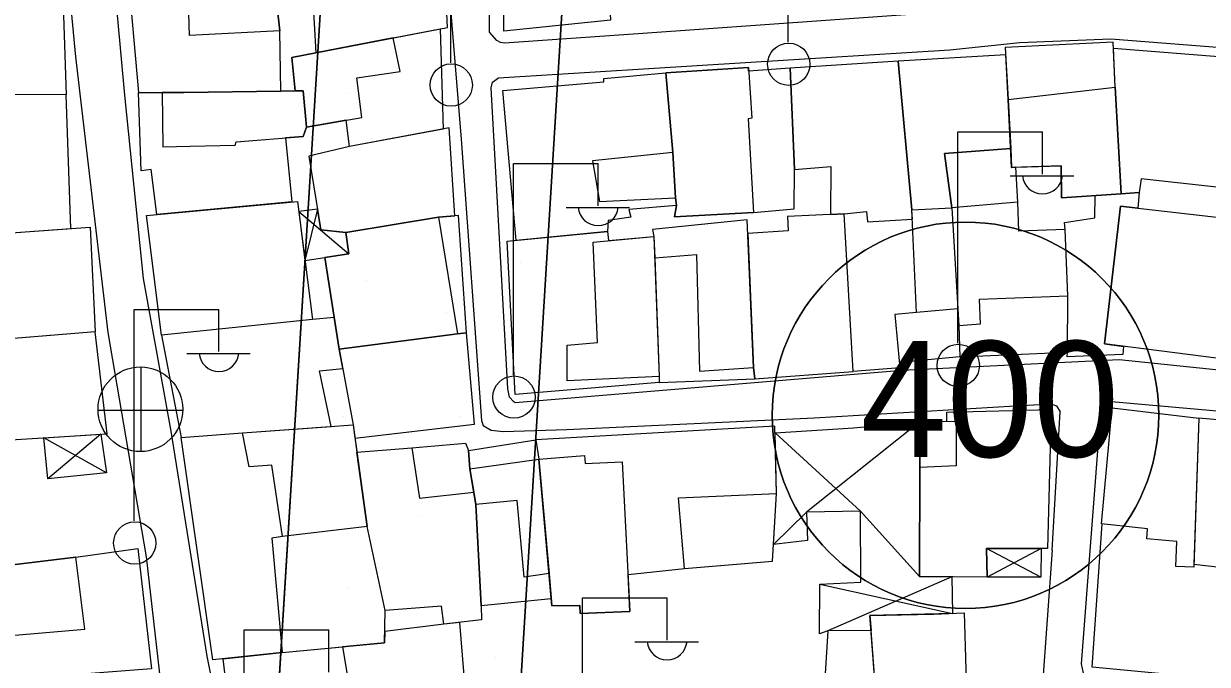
# Model space of a CAD drawing. Extents: x 417997 to 421451, y 4451742 to 4455216.
# Drawn here: x 420326.7 to 420424.6, y 4453534.9 to 4453587.9 of the extents above; entities that cross this region are included whole.
import ezdxf

# ---------------------------------------------------------------- set-up
doc = ezdxf.new("R2010")
doc.units = 0
for name, color, linetype in [('ADAKENARI', 7, 'Continuous'), ('B_Mesken', 7, 'Continuous'), ('B_Sundurma', 7, 'Continuous'), ('B_Teras', 7, 'Continuous'), ('Default', 7, 'Continuous'), ('PL_AYA_PARK_DINLENME', 7, 'Continuous'), ('PL_TİCK', 7, 'Continuous'), ('S_Elektrik_Diregi', 7, 'Continuous'), ('S_Rogar_Kapagi', 7, 'Continuous'), ('Sinir_Duvar_tek_tarafa_ait', 7, 'Continuous'), ('SM_TAKS', 7, 'Continuous'), ('TR_PARKALANI', 7, 'Continuous'), ('TR_TİCK', 7, 'Continuous'), ('Yol_Sose', 7, 'Continuous')]:
    doc.layers.add(name, color=color, linetype=linetype)

# ---------------------------------------------------------------- blocks, each defined once
blk = doc.blocks.new('POINT_DISPLAY')
at = {"layer": 'Default'}
blk.add_line((0, 0), (0, 0), dxfattribs=at)

msp = doc.modelspace()

# ---------------------------------------------------------------- linework, layer by layer
at = {"layer": 'ADAKENARI'}
for p, q in [((420361.033, 4453422.738), (420375.529, 4453659.478)), ((420361.033, 4453422.738), (420375.529, 4453659.478)), ((420355.235, 4453654.077), (420341.074, 4453424.009)), ((420355.235, 4453654.077), (420341.074, 4453424.009))]:
    msp.add_line(p, q, dxfattribs=at)
at = {"layer": 'B_Mesken'}
for points in [[(420374.719, 4453597.506), (420375.207, 4453588.214), (420366.389, 4453587.293), (420366.344, 4453596.523)], [(420350.581, 4453590.381), (420350.837, 4453585.509), (420361.743, 4453587.599), (420361.591, 4453590.632), (420360.999, 4453590.567), (420361.044, 4453595.904), (420357.307, 4453595.469), (420350.243, 4453594.421)], [(420347.959, 4453582.345), (420347.865, 4453587.339), (420347.243, 4453592.982), (420344.735, 4453592.817), (420344.39, 4453593.761), (420335.283, 4453592.462), (420336.171, 4453582.231), (420339.923, 4453582.238)], [(420316.288, 4453582.064), (420316.194, 4453583.679), (420316.713, 4453583.653), (420315.968, 4453590.375), (420329.879, 4453591.946), (420330.186, 4453582.026)], [(420361.133, 4453587.482), (420361.369, 4453579.2), (420353.643, 4453577.768), (420353.346, 4453579.933), (420350.07, 4453579.358), (420349.788, 4453582.37), (420349.129, 4453582.361), (420348.871, 4453585.119), (420350.837, 4453585.509), (420357.254, 4453586.739)], [(420416.968, 4453582.658), (420416.805, 4453586.391), (420407.87, 4453585.943), (420408.109, 4453581.634), (420408.315, 4453577.598), (420408.395, 4453576.029), (420408.734, 4453576.04), (420412.498, 4453576.169), (420412.506, 4453573.495), (420417.451, 4453573.85)], [(420407.903, 4453585.355), (420399.012, 4453584.829), (420400.149, 4453572.519), (420400.149, 4453572.519), (420403.446, 4453572.673), (420402.837, 4453577.173), (420408.315, 4453577.598), (420408.109, 4453581.634)], [(420416.826, 4453585.904), (420426.542, 4453585.109), (420425.335, 4453574.387), (420419.106, 4453575.069), (420418.929, 4453573.956), (420417.451, 4453573.85), (420416.968, 4453582.658)], [(420390.07, 4453584.246), (420386.643, 4453584.004), (420386.623, 4453584.308), (420379.798, 4453583.862), (420380.381, 4453577.269), (420380.591, 4453573.513), (420380.674, 4453572.867), (420380.521, 4453571.943), (420387.036, 4453572.302), (420390.409, 4453572.611), (420390.441, 4453575.86)], [(420399.012, 4453584.829), (420390.07, 4453584.246), (420390.441, 4453575.86), (420393.45, 4453576.096), (420393.403, 4453572.136), (420394.539, 4453572.191), (420396.4, 4453572.389), (420396.472, 4453571.534), (420400.184, 4453571.739), (420400.149, 4453572.519)], [(420367.405, 4453569.988), (420366.324, 4453582.389), (420374.656, 4453583.104), (420374.677, 4453583.387), (420379.798, 4453583.862), (420380.381, 4453577.269), (420380.591, 4453573.513), (420380.674, 4453572.867), (420376.743, 4453572.548), (420376.887, 4453571.919), (420375.028, 4453571.646), (420374.979, 4453570.734)], [(420336.171, 4453582.231), (420338.149, 4453582.235), (420339.923, 4453582.238), (420347.959, 4453582.345), (420349.129, 4453582.361), (420349.788, 4453582.37), (420350.07, 4453579.358), (420349.791, 4453578.584), (420348.34, 4453578.472), (420348.866, 4453573.172), (420337.703, 4453572.122), (420337.221, 4453575.863), (420336.398, 4453575.751)], [(420317.508, 4453582.061), (420317.578, 4453578.189), (420318.182, 4453578.213), (420318.358, 4453574.431), (420317.329, 4453574.455), (420317.7, 4453570.037), (420330.578, 4453570.958), (420330.186, 4453582.026)], [(420353.643, 4453577.768), (420350.274, 4453576.968), (420351.26, 4453570.853), (420353.327, 4453570.639), (420360.986, 4453571.914), (420362.335, 4453572.025), (420361.875, 4453579.294)], [(420404.039, 4453562.952), (420404.104, 4453560.344), (420413.017, 4453560.726), (420413.041, 4453565.392), (420412.831, 4453570.896), (420409.003, 4453570.762), (420408.914, 4453573.154), (420408.734, 4453576.04), (420408.395, 4453576.029), (420408.315, 4453577.598), (420402.837, 4453577.173), (420403.446, 4453572.673), (420403.952, 4453564.322)], [(420417.642, 4453561.219), (420417.597, 4453560.555), (420412.976, 4453560.361), (420413.017, 4453560.726), (420413.041, 4453565.392), (420412.831, 4453570.896), (420412.772, 4453571.465), (420415.27, 4453571.848), (420415.298, 4453573.695), (420417.451, 4453573.85), (420418.929, 4453573.956), (420418.845, 4453572.664), (420417.411, 4453572.83), (420416.081, 4453561.419)], [(420336.837, 4453572.041), (420349.335, 4453573.216), (420350.566, 4453563.444), (420338.096, 4453562.153)], [(420400.525, 4453564.006), (420398.747, 4453563.845), (420399.148, 4453559.452), (420395.302, 4453559.143), (420394.539, 4453572.191), (420396.4, 4453572.389), (420396.472, 4453571.534), (420400.184, 4453571.739), (420400.149, 4453572.519), (420403.446, 4453572.673), (420403.952, 4453564.322)], [(420404.104, 4453560.344), (420399.108, 4453559.893), (420399.148, 4453559.452), (420395.302, 4453559.143), (420394.539, 4453572.191), (420396.4, 4453572.389), (420396.472, 4453571.534), (420400.184, 4453571.739), (420400.149, 4453572.519), (420403.446, 4453572.673), (420403.952, 4453564.322), (420404.039, 4453562.952)], [(420427.705, 4453559.932), (420416.081, 4453561.419), (420417.411, 4453572.83), (420428.726, 4453571.517), (420428.914, 4453570.292)], [(420362.56, 4453562.24), (420363.302, 4453562.332), (420362.648, 4453572.051), (420360.986, 4453571.914), (420353.327, 4453570.639), (420353.576, 4453568.87), (420351.595, 4453568.583), (420352.768, 4453560.991)], [(420379.234, 4453558.22), (420387.156, 4453558.517), (420387.033, 4453559.463), (420386.525, 4453571.701), (420378.698, 4453570.899), (420378.814, 4453570.309), (420378.814, 4453570.309), (420378.877, 4453568.543), (420379.232, 4453558.734)], [(420387.156, 4453558.517), (420395.302, 4453559.143), (420394.539, 4453572.191), (420389.866, 4453571.963), (420389.915, 4453570.777), (420386.572, 4453570.553), (420387.033, 4453559.463)], [(420320.142, 4453561.392), (420319.865, 4453567.062), (420317.835, 4453567.062), (420317.599, 4453570.03), (420332.193, 4453571.073), (420332.591, 4453562.427)], [(420379.232, 4453558.734), (420379.234, 4453558.22), (420367.325, 4453557.238), (420366.685, 4453569.917), (420374.979, 4453570.734), (420375.057, 4453569.965), (420378.814, 4453570.309)], [(420338.096, 4453562.153), (420339.72, 4453553.668), (420344.785, 4453554.063), (420352.119, 4453554.592), (420351.148, 4453559.197), (420353.068, 4453559.381), (420352.768, 4453560.991), (420352.363, 4453563.612), (420350.566, 4453563.444)], [(420320.777, 4453561.445), (420321.616, 4453553.223), (420333.598, 4453553.991), (420332.591, 4453562.427)], [(420352.768, 4453560.991), (420353.937, 4453554.723), (420354.086, 4453553.631), (420363.979, 4453554.782), (420363.302, 4453562.332), (420362.56, 4453562.24)], [(420403.03, 4453555.023), (420403.041, 4453555.779), (420411.677, 4453555.985), (420411.356, 4453544.487), (420406.311, 4453544.501), (420406.361, 4453542.127), (420400.77, 4453542.162), (420400.812, 4453551.203), (420400.812, 4453554.977)], [(420415.824, 4453546.527), (420416.704, 4453556.118), (420423.876, 4453555.275), (420423.453, 4453542.949), (420421.976, 4453543.008), (420422.052, 4453545.075), (420419.568, 4453545.293), (420419.643, 4453546.115)], [(420423.461, 4453543.185), (420435.563, 4453541.814), (420437.029, 4453554.447), (420427.986, 4453555.457), (420427.931, 4453554.905), (420423.876, 4453555.275)], [(420348.083, 4453545.487), (420347.221, 4453545.333), (420348.067, 4453535.871), (420342.339, 4453535.268), (420339.72, 4453553.668), (420344.785, 4453554.063), (420353.937, 4453554.723), (420354.247, 4453552.456), (420355.088, 4453546.315)], [(420381.333, 4453542.832), (420388.62, 4453543.44), (420388.948, 4453549.042), (420388.821, 4453554.605), (420369.042, 4453553.486), (420369.289, 4453551.887), (420370.136, 4453542.406), (420370.374, 4453539.738), (420372.686, 4453539.765), (420372.713, 4453539.108), (420376.829, 4453539.282), (420376.667, 4453542.346)], [(420358.792, 4453552.827), (420363.214, 4453553.216), (420363.487, 4453552.585), (420363.588, 4453551.089), (420363.912, 4453549.146), (420364.081, 4453548.132), (420364.52, 4453539.734), (420364.557, 4453538.573), (420361.443, 4453538.226), (420361.24, 4453539.721), (420356.594, 4453539.348), (420355.088, 4453546.315), (420354.247, 4453552.456)], [(420370.322, 4453540.321), (420364.52, 4453539.734), (420364.081, 4453548.132), (420363.588, 4453551.089), (420363.487, 4453552.585), (420369.042, 4453553.486), (420369.289, 4453551.887), (420370.136, 4453542.406)], [(420348.067, 4453535.871), (420356.522, 4453536.671), (420356.594, 4453539.348), (420355.088, 4453546.315), (420348.083, 4453545.487), (420347.221, 4453545.333)], [(420331, 4453543.771), (420336.123, 4453544.495), (420337.246, 4453534.535), (420324.006, 4453533.497), (420324.01, 4453537.156), (420323.373, 4453540.857), (420321.35, 4453540.741), (420321.173, 4453542.575)], [(420353.044, 4453536.342), (420354.78, 4453525.996), (420363.756, 4453526.209), (420362.762, 4453538.374), (420361.443, 4453538.226), (420356.548, 4453537.625), (420356.522, 4453536.671)], [(420396.677, 4453538.946), (420401.927, 4453539.047), (420404.469, 4453539.163), (420404.736, 4453529.83), (420397.557, 4453529.46), (420396.843, 4453529.746), (420397.272, 4453531.031)], [(420363.686, 4453527.063), (420393.979, 4453527.994), (420393.991, 4453530.124), (420396.843, 4453529.746), (420397.272, 4453531.031), (420396.77, 4453537.703), (420393.186, 4453537.677), (420392.929, 4453533.243), (420363.253, 4453532.368)], [(420354.673, 4453526.636), (420345.859, 4453525.926), (420345.588, 4453528.918), (420344.031, 4453528.703), (420343.844, 4453532.145), (420343.566, 4453532.132), (420343.187, 4453535.357), (420348.067, 4453535.871), (420353.044, 4453536.342)]]:
    msp.add_lwpolyline(points, close=True, dxfattribs=at)
at = {"layer": 'B_Sundurma'}
for p, q in [((420350.982, 4453572.579), (420349.95, 4453568.334)), ((420349.439, 4453572.389), (420353.576, 4453568.87)), ((420400.812, 4453554.977), (420391.418, 4453547.508)), ((420333.076, 4453553.957), (420328.675, 4453550.25)), ((420388.834, 4453554.065), (420395.907, 4453547.585)), ((420333.539, 4453550.737), (420328.339, 4453553.654)), ((420391.418, 4453547.508), (420388.701, 4453544.824)), ((420395.907, 4453547.585), (420400.77, 4453542.162)), ((420410.823, 4453542.112), (420406.311, 4453544.501)), ((420410.848, 4453544.489), (420406.361, 4453542.127)), ((420392.525, 4453541.539), (420403.493, 4453539.118)), ((420403.441, 4453542.145), (420393.186, 4453537.677))]:
    msp.add_line(p, q, dxfattribs=at)
for points in [[(420350.07, 4453579.358), (420354.641, 4453580.159), (420354.239, 4453583.44), (420357.836, 4453583.965), (420357.254, 4453586.739), (420350.837, 4453585.509), (420348.871, 4453585.119), (420349.129, 4453582.361), (420349.788, 4453582.37)], [(420350.982, 4453572.579), (420349.439, 4453572.389), (420349.95, 4453568.334), (420351.595, 4453568.583), (420353.576, 4453568.87), (420353.327, 4453570.639), (420353.327, 4453570.639), (420351.26, 4453570.853)], [(420388.834, 4453554.065), (420395.33, 4453554.468), (420400.812, 4453554.977), (420400.812, 4453551.203), (420400.77, 4453542.162), (420403.441, 4453542.145), (420403.493, 4453539.118), (420396.677, 4453538.946), (420396.77, 4453537.703), (420393.186, 4453537.677), (420392.499, 4453537.432), (420392.525, 4453541.539), (420395.915, 4453541.702), (420395.907, 4453547.585), (420391.418, 4453547.508), (420391.511, 4453545.161), (420388.701, 4453544.824), (420388.948, 4453549.042)], [(420333.076, 4453553.957), (420333.539, 4453550.737), (420328.675, 4453550.25), (420328.339, 4453553.654)], [(420410.848, 4453544.489), (420410.823, 4453542.112), (420406.361, 4453542.127), (420406.311, 4453544.501)]]:
    msp.add_lwpolyline(points, close=True, dxfattribs=at)
at = {"layer": 'B_Teras'}
for points in [[(420340.401, 4453586.933), (420340.222, 4453592.52), (420347.243, 4453592.982), (420347.865, 4453587.339)], [(420379.798, 4453583.862), (420386.623, 4453584.308), (420386.897, 4453580.095), (420386.611, 4453580.058), (420387.036, 4453572.302), (420380.521, 4453571.943), (420380.674, 4453572.867), (420380.591, 4453573.513), (420380.381, 4453577.269)], [(420338.205, 4453577.727), (420340.451, 4453577.788), (420344.178, 4453577.864), (420344.262, 4453578.156), (420349.791, 4453578.584), (420350.07, 4453579.358), (420349.788, 4453582.37), (420349.129, 4453582.361), (420347.959, 4453582.345), (420339.923, 4453582.238), (420338.149, 4453582.235)], [(420408.109, 4453581.634), (420416.968, 4453582.658), (420417.451, 4453573.85), (420412.506, 4453573.495), (420412.498, 4453576.169), (420408.395, 4453576.029)], [(420373.722, 4453576.566), (420374.31, 4453573.217), (420380.591, 4453573.513), (420380.381, 4453577.269)], [(420400.149, 4453572.519), (420403.446, 4453572.673), (420403.952, 4453564.322), (420400.525, 4453564.006)], [(420403.952, 4453564.322), (420404.039, 4453562.952), (420405.817, 4453563.073), (420405.738, 4453565.133), (420413.041, 4453565.392), (420412.831, 4453570.896), (420409.003, 4453570.762), (420408.914, 4453573.154), (420403.446, 4453572.673)], [(420352.768, 4453560.991), (420351.595, 4453568.583), (420353.576, 4453568.87), (420353.327, 4453570.639), (420360.986, 4453571.914), (420362.56, 4453562.24)], [(420378.877, 4453568.543), (420382.321, 4453568.811), (420382.58, 4453559.163), (420387.033, 4453559.463), (420386.525, 4453571.701), (420378.698, 4453570.899), (420378.814, 4453570.309)], [(420373.789, 4453569.849), (420378.814, 4453570.309), (420379.232, 4453558.734), (420371.643, 4453558.354), (420371.623, 4453561.316), (420374.142, 4453561.542)], [(420400.812, 4453551.203), (420400.812, 4453554.977), (420403.803, 4453555.038), (420403.806, 4453551.325)], [(420344.785, 4453554.063), (420353.937, 4453554.723), (420355.088, 4453546.315), (420348.083, 4453545.487), (420347.204, 4453551.382), (420345.339, 4453551.238)], [(420376.667, 4453542.346), (420381.333, 4453542.832), (420380.833, 4453548.672), (420388.948, 4453549.042), (420388.821, 4453554.605), (420369.042, 4453553.486), (420369.289, 4453551.887), (420370.136, 4453542.406), (420370.374, 4453539.738), (420372.686, 4453539.765), (420372.713, 4453539.108), (420372.713, 4453539.108), (420376.829, 4453539.282)], [(420354.247, 4453552.456), (420358.792, 4453552.827), (420359.409, 4453548.649), (420363.912, 4453549.146), (420364.081, 4453548.132), (420364.52, 4453539.734), (420364.557, 4453538.573), (420361.443, 4453538.226), (420361.24, 4453539.721), (420356.594, 4453539.348), (420355.088, 4453546.315)], [(420369.289, 4453551.887), (420373.073, 4453552.179), (420373.121, 4453551.534), (420376.174, 4453551.667), (420376.829, 4453539.282), (420372.713, 4453539.108), (420372.686, 4453539.765), (420370.374, 4453539.738)], [(420370.136, 4453542.406), (420368.075, 4453542.116), (420367.509, 4453548.462), (420364.081, 4453548.132), (420363.588, 4453551.089), (420369.289, 4453551.887)], [(420321.35, 4453540.741), (420323.373, 4453540.857), (420324.01, 4453537.156), (420331.753, 4453537.811), (420331, 4453543.771), (420321.173, 4453542.575)]]:
    msp.add_lwpolyline(points, close=True, dxfattribs=at)
at = {"layer": 'PL_AYA_PARK_DINLENME'}
msp.add_lwpolyline([(420341.074, 4453424.009), (420361.033, 4453422.738), (420375.529, 4453659.478), (420355.235, 4453654.077), (420341.074, 4453424.009)], dxfattribs=at)
msp.add_lwpolyline([(420341.074, 4453424.009), (420361.033, 4453422.738), (420375.529, 4453659.478), (420355.235, 4453654.077), (420341.074, 4453424.009)], dxfattribs=at)
at = {"layer": 'PL_TİCK'}
for points in [[(420361.033, 4453422.738), (420437.706, 4453417.855), (420443.003, 4453422.528), (420457.868, 4453663.906), (420453.209, 4453668.331), (420375.529, 4453659.478), (420361.033, 4453422.738)], [(420361.033, 4453422.738), (420437.706, 4453417.855), (420443.003, 4453422.528), (420457.868, 4453663.906), (420453.209, 4453668.331), (420375.529, 4453659.478), (420361.033, 4453422.738)], [(420355.235, 4453654.077), (420351.94, 4453653.2), (420254.849, 4453594.772), (420247.891, 4453583.313), (420238.968, 4453440.533), (420248.324, 4453429.917), (420341.074, 4453424.009), (420355.235, 4453654.077)], [(420355.235, 4453654.077), (420351.94, 4453653.2), (420254.849, 4453594.772), (420247.891, 4453583.313), (420238.968, 4453440.533), (420248.324, 4453429.917), (420341.074, 4453424.009), (420355.235, 4453654.077)]]:
    msp.add_lwpolyline(points, dxfattribs=at)
at = {"layer": 'S_Elektrik_Diregi'}
for p, q in [((420389.924, 4453586.399), (420389.924, 4453603.899)), ((420362.01, 4453584.679), (420362.01, 4453602.179)), ((420403.941, 4453561.471), (420403.941, 4453578.971)), ((420403.941, 4453578.971), (420410.941, 4453578.971)), ((420410.941, 4453575.471), (420410.941, 4453578.971)), ((420367.199, 4453558.851), (420367.199, 4453576.351)), ((420367.199, 4453576.351), (420374.199, 4453576.351)), ((420374.199, 4453572.851), (420374.199, 4453576.351)), ((420408.281, 4453575.331), (420413.531, 4453575.331)), ((420371.539, 4453572.711), (420376.789, 4453572.711)), ((420335.837, 4453546.778), (420335.837, 4453564.278)), ((420335.837, 4453564.278), (420342.837, 4453564.278)), ((420342.837, 4453560.778), (420342.837, 4453564.278)), ((420340.177, 4453560.638), (420345.427, 4453560.638)), ((420372.894, 4453522.915), (420372.894, 4453540.415)), ((420372.894, 4453540.415), (420379.894, 4453540.415)), ((420379.894, 4453536.915), (420379.894, 4453540.415)), ((420344.929, 4453520.253), (420344.929, 4453537.753)), ((420344.929, 4453537.753), (420351.929, 4453537.753)), ((420351.929, 4453534.253), (420351.929, 4453537.753)), ((420377.234, 4453536.775), (420382.484, 4453536.775))]:
    msp.add_line(p, q, dxfattribs=at)
for centre in [(420389.96, 4453584.563), (420362.046, 4453582.843), (420403.977, 4453559.636), (420367.235, 4453557.016), (420335.873, 4453544.942)]:
    msp.add_circle(centre, 1.75, dxfattribs=at)
for centre in [(420410.942, 4453575.484), (420374.2, 4453572.864), (420342.838, 4453560.791), (420379.895, 4453536.928)]:
    msp.add_arc(centre, 1.658, 184.83843, 355.14641, dxfattribs=at)
at = {"layer": 'S_Rogar_Kapagi'}
for p, q in [((420336.389, 4453552.482), (420336.389, 4453559.482)), ((420332.819, 4453555.947), (420339.819, 4453555.947))]:
    msp.add_line(p, q, dxfattribs=at)
msp.add_circle((420336.336, 4453556.01), 3.5, dxfattribs=at)
at = {"layer": 'Sinir_Duvar_tek_tarafa_ait'}
msp.add_lwpolyline([(420425.502, 4453533.672), (420415.051, 4453534.659), (420415.877, 4453546.521)], dxfattribs=at)
at = {"layer": 'SM_TAKS'}
msp.add_circle((420404.581, 4453555.513), 15.988, dxfattribs=at)
msp.add_circle((420404.581, 4453555.513), 15.988, dxfattribs=at)
at = {"layer": 'TR_TİCK'}
for points in [[(420457.868, 4453663.906), (420453.209, 4453668.331), (420375.529, 4453659.478), (420361.033, 4453422.738), (420437.706, 4453417.855), (420443.003, 4453422.528), (420457.868, 4453663.906)], [(420457.868, 4453663.906), (420453.209, 4453668.331), (420375.529, 4453659.478), (420361.033, 4453422.738), (420437.706, 4453417.855), (420443.003, 4453422.528), (420457.868, 4453663.906)], [(420355.235, 4453654.077), (420351.94, 4453653.2), (420254.849, 4453594.772), (420247.891, 4453583.313), (420238.968, 4453440.533), (420248.324, 4453429.917), (420341.074, 4453424.009), (420355.235, 4453654.077)], [(420355.235, 4453654.077), (420351.94, 4453653.2), (420254.849, 4453594.772), (420247.891, 4453583.313), (420238.968, 4453440.533), (420248.324, 4453429.917), (420341.074, 4453424.009), (420355.235, 4453654.077)]]:
    msp.add_lwpolyline(points, dxfattribs=at)
for start, end in [(0, 180), (0, 180), (180, 0), (180, 0)]:
    msp.add_arc((420404.581, 4453555.513), 15.988, start, end, dxfattribs=at)
at = {"layer": 'Yol_Sose'}
for points in [[(420324.509, 4453633.401), (420326.72, 4453621.185), (420329.119, 4453604.722), (420330.982, 4453585.183), (420333.652, 4453562.371), (420336.827, 4453543.806), (420338.381, 4453529.992), (420339.468, 4453514.456), (420340.607, 4453500.228), (420341.109, 4453486.575), (420339.69, 4453475.365)], [(420403.112, 4453588.911), (420377.885, 4453587.119), (420366.452, 4453586.317), (420366.135, 4453586.367), (420365.824, 4453586.539), (420365.206, 4453587.216), (420365.311, 4453607.416)], [(420411.739, 4453544.362), (420410.911, 4453532.883), (420410.461, 4453531.092), (420409.599, 4453529.749), (420408.661, 4453528.79), (420406.674, 4453527.611), (420389.161, 4453527.032), (420361.94, 4453525.534), (420345.672, 4453524.601), (420345.189, 4453524.856), (420344.558, 4453525.417), (420343.943, 4453526.405), (420343.519, 4453527.425), (420343.238, 4453528.736), (420341.865, 4453535.59), (420338.882, 4453554.2), (420336.597, 4453566.831), (420335.064, 4453582.007), (420332.947, 4453604.888)], [(420361.204, 4453598.604), (420362.869, 4453578.368), (420364.544, 4453555.075), (420364.693, 4453554.667), (420365.36, 4453554.287), (420366.346, 4453554.177), (420371.609, 4453554.338), (420392.068, 4453555.308), (420408.699, 4453556.305), (420411.225, 4453556.445), (420411.807, 4453556.402), (420412.113, 4453556.285), (420412.409, 4453555.809)], [(420409.082, 4453586.358), (420416.599, 4453586.676), (420428.916, 4453585.689), (420445.619, 4453583.565), (420467.641, 4453580.747), (420467.976, 4453580.506), (420468.245, 4453580.044), (420468.223, 4453572.976), (420467.639, 4453559.873), (420467.408, 4453555.942), (420467.193, 4453555.599), (420466.799, 4453555.462), (420443.575, 4453557.36), (420417.302, 4453560.097), (420399.335, 4453559.232), (420367.346, 4453556.544), (420367.19, 4453556.667), (420366.867, 4453557.017), (420366.738, 4453557.696), (420365.347, 4453582.61), (420365.466, 4453583.087), (420365.965, 4453583.429), (420386.387, 4453584.722), (420403.296, 4453585.749)], [(420403.296, 4453585.749), (420409.082, 4453586.358)], [(420465.878, 4453539.816), (420463.966, 4453527.572), (420463.966, 4453527.572), (420463.477, 4453527.291), (420463.132, 4453527.321), (420442.118, 4453530.008), (420414.599, 4453533.867), (420414.35, 4453534.178), (420414.177, 4453534.933), (420415.793, 4453556.163), (420415.911, 4453556.477), (420416.114, 4453556.589), (420416.646, 4453556.644), (420438.147, 4453554.741), (420455.493, 4453553.336)], [(420411.739, 4453544.362), (420412.409, 4453555.809)]]:
    msp.add_lwpolyline(points, dxfattribs=at)

# ---------------------------------------------------------------- block references
at = {"layer": 'TR_PARKALANI', "xscale": 0.1, "yscale": 0.10000000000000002}
for p in [(420365.823, 4453582.943), (420365.823, 4453582.943), (420353.393, 4453582.129), (420353.393, 4453582.129), (420362.124, 4453576.432), (420362.124, 4453576.432), (420367.747, 4453568.144), (420367.747, 4453568.144), (420355.02, 4453566.665), (420355.02, 4453566.665), (420361.68, 4453564.001), (420361.68, 4453564.001), (420353.097, 4453555.418), (420353.097, 4453555.418), (420362.716, 4453555.418), (420362.716, 4453555.418), (420359.608, 4453547.131), (420359.608, 4453547.131), (420353.541, 4453541.211), (420353.541, 4453541.211), (420365.675, 4453535.44), (420365.675, 4453535.44)]:
    msp.add_blockref('POINT_DISPLAY', p, dxfattribs=at)

# ---------------------------------------------------------------- texts
at = {"layer": 'SM_TAKS'}
msp.add_text('400', height=9.5928, dxfattribs=at).set_placement((420395.892, 4453552.062))
msp.add_text('400', height=9.5928, dxfattribs=at).set_placement((420395.892, 4453552.062))

doc.saveas('drawing.dxf')
